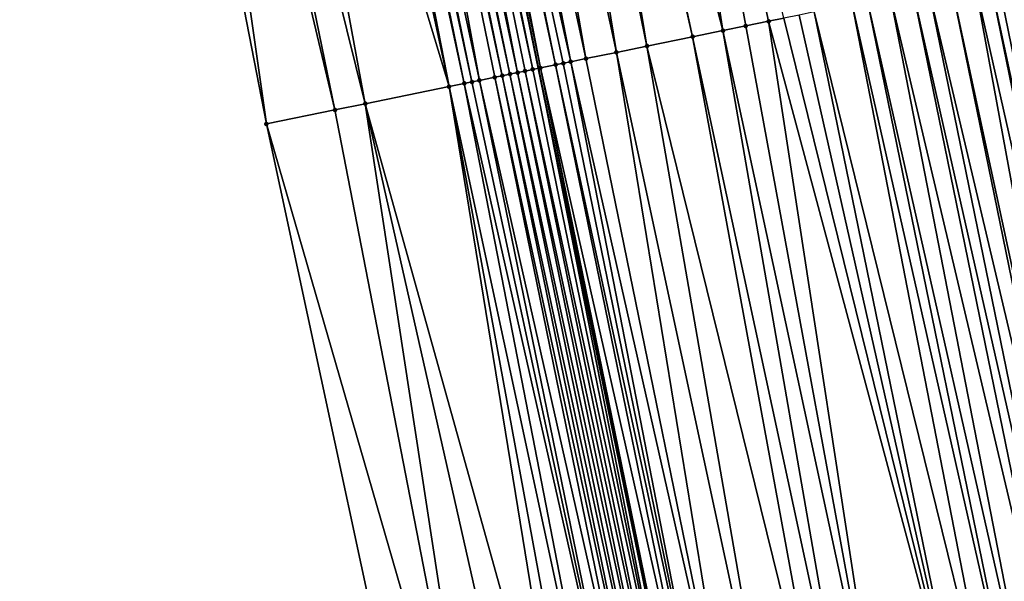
# Model space of a CAD drawing. Header units: feet. Extents: x 2004186 to 2014793, y 836912 to 864902.
# Tile 355 of 974: x 2010598 to 2010623, y 847059 to 847074. Entities that reach past the tile are written whole.
import ezdxf

# ---------------------------------------------------------------- set-up
doc = ezdxf.new("R2010")
doc.units = ezdxf.units.FT
doc.header["$LTSCALE"] = 100
doc.header["$MEASUREMENT"] = 0
for name, color, linetype, lineweight in [('EP_Travel Lane', 5, 'Continuous', 40), ('Road Shots', 4, 'Continuous', 200), ('Road X-Section', 30, 'Continuous', 13)]:
    doc.layers.add(name, color=color, linetype=linetype, lineweight=lineweight)
doc.layers.add('I-77 SB_MM21-27-Surface-Border', color=7, linetype='Continuous')
doc.layers.add('I-77 SB_MM21-27-Surface-TIN', color=7, linetype='Continuous')

msp = doc.modelspace()

# ---------------------------------------------------------------- linework, layer by layer
at = {"layer": 'EP_Travel Lane'}
msp.add_polyline3d([(2010630.685063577, 846974.7646020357, 433.9494990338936), (2010626.999623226, 846994.4221213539, 433.9498742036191), (2010623.37290923, 847013.7085163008, 433.9473500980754), (2010619.35586834, 847033.300953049, 433.9607344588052), (2010615.338828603, 847052.893384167, 433.9372377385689), (2010611.321789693, 847072.4858112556, 433.8909326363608), (2010607.341284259, 847091.833547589, 433.8868535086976), (2010603.135315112, 847111.386270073, 433.8458970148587), (2010598.929344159, 847130.9390009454, 433.8186552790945), (2010594.723369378, 847150.4917496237, 433.8204851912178), (2010590.543717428, 847169.7928133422, 433.7994783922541), (2010586.116001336, 847189.2965723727, 433.781012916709), (2010581.688313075, 847208.8002088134, 433.7128112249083), (2010577.26060242, 847228.3039439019, 433.6845438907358), (2010572.869440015, 847247.436006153, 433.6395394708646), (2010568.141492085, 847266.8691364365, 433.6038975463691), (2010563.413541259, 847286.3022786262, 433.5727281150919)], dxfattribs=at)
at = {"layer": 'I-77 SB_MM21-27-Surface-Border', "color": 3, "linetype": 'ByBlock', "lineweight": -2}
msp.add_polyline3d([(2010623.863398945, 846973.4784115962, 433.6356946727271), (2010621.729653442, 846993.4284968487, 433.7041223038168), (2010615.948641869, 847012.1900950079, 433.628943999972), (2010612.529134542, 847031.9047385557, 433.6583332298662), (2010608.521796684, 847051.4991520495, 433.6235450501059), (2010604.318515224, 847071.0534893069, 433.5741984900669), (2010600.557156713, 847090.3744989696, 433.5612475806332), (2010596.352529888, 847109.9275174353, 433.5317278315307), (2010592.147901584, 847129.480542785, 433.5134717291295), (2010587.94327389, 847149.0335652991, 433.4905857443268), (2010584.173862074, 847168.3541448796, 433.4992467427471), (2010580.160164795, 847187.9514106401, 433.4996007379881), (2010576.536649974, 847207.6367539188, 433.5000388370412), (2010572.522958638, 847227.2339933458, 433.4896062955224), (2010568.752507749, 847246.4408045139, 433.4700946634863), (2010564.444075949, 847265.9753165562, 433.4409948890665), (2010558.774834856, 847285.1808938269, 433.3625969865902)], dxfattribs=at)
at = {"layer": 'I-77 SB_MM21-27-Surface-TIN', "color": 128, "linetype": 'ByBlock', "lineweight": -2}
for points in [[(2010613.071023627, 847093.0658062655, 434.1231444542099), (2010611.115730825, 847092.6452946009, 434.0436753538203), (2010616.075149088, 847073.4579768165, 434.1070035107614)], [(2010613.071023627, 847093.0658062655, 434.1231444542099), (2010617.250812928, 847073.6984233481, 434.1462382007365), (2010617.642700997, 847073.7785715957, 434.1555411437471)], [(2010613.071023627, 847093.0658062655, 434.1231444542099), (2010616.662980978, 847073.5782002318, 434.127567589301), (2010617.250812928, 847073.6984233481, 434.1462382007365)], [(2010613.071023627, 847093.0658062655, 434.1231444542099), (2010616.075149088, 847073.4579768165, 434.1070035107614), (2010616.662980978, 847073.5782002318, 434.127567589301)], [(2010610.920201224, 847092.6032449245, 434.0381611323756), (2010610.138083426, 847092.4350434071, 434.0115141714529), (2010614.115709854, 847073.057230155, 434.026158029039)], [(2010611.115730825, 847092.6452946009, 434.0436753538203), (2010610.920201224, 847092.6032449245, 434.0381611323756), (2010615.291373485, 847073.2976777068, 434.0718490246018)], [(2010610.920201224, 847092.6032449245, 434.0381611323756), (2010614.115709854, 847073.057230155, 434.026158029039), (2010615.291373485, 847073.2976777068, 434.0718490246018)], [(2010611.115730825, 847092.6452946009, 434.0436753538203), (2010615.291373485, 847073.2976777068, 434.0718490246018), (2010616.075149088, 847073.4579768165, 434.1070035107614)], [(2010610.138083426, 847092.4350434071, 434.0115141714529), (2010609.160436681, 847092.2247891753, 433.9743927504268), (2010613.331934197, 847072.8969313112, 433.9926852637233)], [(2010610.138083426, 847092.4350434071, 434.0115141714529), (2010613.331934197, 847072.8969313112, 433.9926852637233), (2010614.115709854, 847073.057230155, 434.026158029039)], [(2010608.37831816, 847092.0565910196, 433.9532341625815), (2010607.791730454, 847091.9304368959, 433.9283741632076), (2010612.15627053, 847072.6564839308, 433.9480788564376)], [(2010609.160436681, 847092.2247891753, 433.9743927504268), (2010608.37831816, 847092.0565910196, 433.9532341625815), (2010612.548158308, 847072.7366335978, 433.966365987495)], [(2010608.37831816, 847092.0565910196, 433.9532341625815), (2010612.15627053, 847072.6564839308, 433.9480788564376), (2010612.548158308, 847072.7366335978, 433.966365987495)], [(2010609.160436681, 847092.2247891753, 433.9743927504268), (2010612.548158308, 847072.7366335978, 433.966365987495), (2010613.331934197, 847072.8969313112, 433.9926852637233)], [(2010607.205146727, 847091.8042642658, 433.8732988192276), (2010607.009617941, 847091.7622107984, 433.8615954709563), (2010611.176551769, 847072.4561064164, 433.8811757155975)], [(2010607.205146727, 847091.8042642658, 433.8732988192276), (2010611.321789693, 847072.4858112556, 433.8909326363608), (2010607.341284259, 847091.833547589, 433.8868535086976)], [(2010607.205146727, 847091.8042642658, 433.8732988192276), (2010611.176551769, 847072.4561064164, 433.8811757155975), (2010611.321789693, 847072.4858112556, 433.8909326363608)], [(2010607.596202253, 847091.8883807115, 433.9122347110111), (2010607.341284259, 847091.833547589, 433.8868535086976), (2010611.372495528, 847072.4961818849, 433.8943389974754)], [(2010611.372495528, 847072.4961818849, 433.8943389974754), (2010607.341284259, 847091.833547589, 433.8868535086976), (2010611.321789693, 847072.4858112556, 433.8909326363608)], [(2010607.791730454, 847091.9304368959, 433.9283741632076), (2010607.596202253, 847091.8883807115, 433.9122347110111), (2010611.764382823, 847072.5763339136, 433.9275744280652)], [(2010607.596202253, 847091.8883807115, 433.9122347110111), (2010611.372495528, 847072.4961818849, 433.8943389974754), (2010611.764382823, 847072.5763339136, 433.9275744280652)], [(2010607.791730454, 847091.9304368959, 433.9283741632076), (2010611.764382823, 847072.5763339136, 433.9275744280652), (2010611.960326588, 847072.6164093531, 433.9405541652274)], [(2010607.791730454, 847091.9304368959, 433.9283741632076), (2010611.960326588, 847072.6164093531, 433.9405541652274), (2010612.15627053, 847072.6564839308, 433.9480788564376)], [(2010606.227499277, 847091.5940133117, 433.8415287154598), (2010605.640913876, 847091.4678484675, 433.7991657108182), (2010609.804944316, 847072.1755836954, 433.824215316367)], [(2010606.423028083, 847091.6360666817, 433.8530738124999), (2010606.227499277, 847091.5940133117, 433.8415287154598), (2010610.392775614, 847072.2958100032, 433.8630864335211)], [(2010606.227499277, 847091.5940133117, 433.8415287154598), (2010610.196831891, 847072.2557343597, 433.8488164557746), (2010610.392775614, 847072.2958100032, 433.8630864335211)], [(2010606.227499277, 847091.5940133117, 433.8415287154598), (2010609.804944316, 847072.1755836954, 433.824215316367), (2010610.196831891, 847072.2557343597, 433.8488164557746)], [(2010606.618557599, 847091.6781167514, 433.859229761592), (2010606.423028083, 847091.6360666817, 433.8530738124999), (2010610.588719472, 847072.3358849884, 433.8731913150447)], [(2010606.423028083, 847091.6360666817, 433.8530738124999), (2010610.392775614, 847072.2958100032, 433.8630864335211), (2010610.588719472, 847072.3358849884, 433.8731913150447)], [(2010607.009617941, 847091.7622107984, 433.8615954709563), (2010606.618557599, 847091.6781167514, 433.859229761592), (2010610.784663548, 847072.375958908, 433.876550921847)], [(2010606.618557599, 847091.6781167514, 433.859229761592), (2010610.588719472, 847072.3358849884, 433.8731913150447), (2010610.784663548, 847072.375958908, 433.876550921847)], [(2010607.009617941, 847091.7622107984, 433.8615954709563), (2010610.980607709, 847072.4160324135, 433.8772898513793), (2010611.176551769, 847072.4561064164, 433.8811757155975)], [(2010607.009617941, 847091.7622107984, 433.8615954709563), (2010610.784663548, 847072.375958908, 433.876550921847), (2010610.980607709, 847072.4160324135, 433.8772898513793)], [(2010604.858796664, 847091.299644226, 433.7680708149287), (2010603.294564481, 847090.9632253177, 433.6888597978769), (2010609.021168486, 847072.0152856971, 433.7960941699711)], [(2010605.249855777, 847091.3837439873, 433.7797661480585), (2010604.858796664, 847091.299644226, 433.7680708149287), (2010609.021168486, 847072.0152856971, 433.7960941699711)], [(2010605.445385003, 847091.4257954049, 433.7881231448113), (2010605.249855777, 847091.3837439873, 433.7797661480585), (2010609.4130564, 847072.0954347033, 433.8102005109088)], [(2010605.249855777, 847091.3837439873, 433.7797661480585), (2010609.021168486, 847072.0152856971, 433.7960941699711), (2010609.4130564, 847072.0954347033, 433.8102005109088)], [(2010605.640913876, 847091.4678484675, 433.7991657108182), (2010605.445385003, 847091.4257954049, 433.7881231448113), (2010609.609000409, 847072.135508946, 433.815604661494)], [(2010605.445385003, 847091.4257954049, 433.7881231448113), (2010609.4130564, 847072.0954347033, 433.8102005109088), (2010609.609000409, 847072.135508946, 433.815604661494)], [(2010605.640913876, 847091.4678484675, 433.7991657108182), (2010609.609000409, 847072.135508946, 433.815604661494), (2010609.804944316, 847072.1755836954, 433.824215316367)], [(2010603.294564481, 847090.9632253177, 433.6888597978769), (2010602.121389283, 847090.710916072, 433.6375101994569), (2010606.865785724, 847071.5744624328, 433.6949046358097)], [(2010603.294564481, 847090.9632253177, 433.6888597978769), (2010606.865785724, 847071.5744624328, 433.6949046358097), (2010609.021168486, 847072.0152856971, 433.7960941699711)], [(2010601.534802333, 847090.5847584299, 433.6069053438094), (2010600.557156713, 847090.3744989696, 433.5612475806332), (2010604.318515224, 847071.0534893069, 433.5741984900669)], [(2010602.121389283, 847090.710916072, 433.6375101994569), (2010601.534802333, 847090.5847584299, 433.6069053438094), (2010606.082010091, 847071.4141634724, 433.6606940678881)], [(2010601.534802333, 847090.5847584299, 433.6069053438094), (2010604.318515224, 847071.0534893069, 433.5741984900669), (2010606.082010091, 847071.4141634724, 433.6606940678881)], [(2010602.121389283, 847090.710916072, 433.6375101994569), (2010606.082010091, 847071.4141634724, 433.6606940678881), (2010606.865785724, 847071.5744624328, 433.6949046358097)], [(2010622.933187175, 847074.8605863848, 434.3662529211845), (2010622.541298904, 847074.7804391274, 434.3632155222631), (2010626.940525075, 847055.2661726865, 434.397346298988)], [(2010623.129131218, 847074.9006604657, 434.3706333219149), (2010622.933187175, 847074.8605863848, 434.3662529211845), (2010627.136469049, 847055.3062471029, 434.4038618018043)], [(2010622.933187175, 847074.8605863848, 434.3662529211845), (2010626.940525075, 847055.2661726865, 434.397346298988), (2010627.136469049, 847055.3062471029, 434.4038618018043)], [(2010623.129131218, 847074.9006604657, 434.3706333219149), (2010627.136469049, 847055.3062471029, 434.4038618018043), (2010623.533227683, 847074.9833085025, 434.3981462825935)], [(2010621.953466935, 847074.6602160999, 434.3451082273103), (2010621.365635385, 847074.5399910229, 434.3140271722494), (2010625.96080462, 847055.0658034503, 434.3827818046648)], [(2010622.541298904, 847074.7804391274, 434.3632155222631), (2010621.953466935, 847074.6602160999, 434.3451082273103), (2010626.156748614, 847055.105877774, 434.3887112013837)], [(2010621.953466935, 847074.6602160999, 434.3451082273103), (2010625.96080462, 847055.0658034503, 434.3827818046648), (2010626.156748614, 847055.105877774, 434.3887112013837)], [(2010622.541298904, 847074.7804391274, 434.3632155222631), (2010626.156748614, 847055.105877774, 434.3887112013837), (2010626.940525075, 847055.2661726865, 434.397346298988)], [(2010620.385915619, 847074.3396184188, 434.2782035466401), (2010619.79808371, 847074.2193951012, 434.2582580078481), (2010624.197309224, 847054.7051318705, 434.3125487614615)], [(2010620.973747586, 847074.459841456, 434.2963734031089), (2010620.385915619, 847074.3396184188, 434.2782035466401), (2010624.981085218, 847054.865429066, 434.3356346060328)], [(2010620.385915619, 847074.3396184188, 434.2782035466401), (2010624.197309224, 847054.7051318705, 434.3125487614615), (2010624.981085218, 847054.865429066, 434.3356346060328)], [(2010621.365635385, 847074.5399910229, 434.3140271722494), (2010620.973747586, 847074.459841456, 434.2963734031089), (2010625.372973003, 847054.9455787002, 434.3537368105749)], [(2010620.973747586, 847074.459841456, 434.2963734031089), (2010624.981085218, 847054.865429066, 434.3356346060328), (2010625.372973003, 847054.9455787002, 434.3537368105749)], [(2010621.365635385, 847074.5399910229, 434.3140271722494), (2010625.372973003, 847054.9455787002, 434.3537368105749), (2010625.96080462, 847055.0658034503, 434.3827818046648)], [(2010619.40619587, 847074.1392457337, 434.2418662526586), (2010618.426476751, 847073.9388699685, 434.1860347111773), (2010623.217589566, 847054.5047587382, 434.2733251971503)], [(2010619.79808371, 847074.2193951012, 434.2582580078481), (2010619.40619587, 847074.1392457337, 434.2418662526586), (2010623.80542127, 847054.6249830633, 434.2996805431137)], [(2010619.40619587, 847074.1392457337, 434.2418662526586), (2010623.217589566, 847054.5047587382, 434.2733251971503), (2010623.80542127, 847054.6249830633, 434.2996805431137)], [(2010619.79808371, 847074.2193951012, 434.2582580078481), (2010623.80542127, 847054.6249830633, 434.2996805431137), (2010624.197309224, 847054.7051318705, 434.3125487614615)], [(2010618.03458896, 847073.8587203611, 434.1681241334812), (2010617.642700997, 847073.7785715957, 434.1555411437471), (2010622.433814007, 847054.3444594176, 434.2367873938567)], [(2010618.426476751, 847073.9388699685, 434.1860347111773), (2010618.03458896, 847073.8587203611, 434.1681241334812), (2010622.433814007, 847054.3444594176, 434.2367873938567)], [(2010618.426476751, 847073.9388699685, 434.1860347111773), (2010622.433814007, 847054.3444594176, 434.2367873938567), (2010623.217589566, 847054.5047587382, 434.2733251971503)], [(2010616.662980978, 847073.5782002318, 434.127567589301), (2010616.075149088, 847073.4579768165, 434.1070035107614), (2010620.278430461, 847053.903639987, 434.1597390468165)], [(2010617.250812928, 847073.6984233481, 434.1462382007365), (2010616.662980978, 847073.5782002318, 434.127567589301), (2010620.278430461, 847053.903639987, 434.1597390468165)], [(2010617.642700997, 847073.7785715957, 434.1555411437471), (2010617.250812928, 847073.6984233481, 434.1462382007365), (2010622.433814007, 847054.3444594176, 434.2367873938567)], [(2010617.250812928, 847073.6984233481, 434.1462382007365), (2010620.278430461, 847053.903639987, 434.1597390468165), (2010622.433814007, 847054.3444594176, 434.2367873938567)], [(2010615.291373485, 847073.2976777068, 434.0718490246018), (2010614.115709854, 847073.057230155, 434.026158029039), (2010618.906822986, 847053.62311738, 434.1034221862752)], [(2010616.075149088, 847073.4579768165, 434.1070035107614), (2010615.291373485, 847073.2976777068, 434.0718490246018), (2010619.494654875, 847053.7433407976, 434.1240337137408)], [(2010615.291373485, 847073.2976777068, 434.0718490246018), (2010618.906822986, 847053.62311738, 434.1034221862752), (2010619.494654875, 847053.7433407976, 434.1240337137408)], [(2010616.075149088, 847073.4579768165, 434.1070035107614), (2010619.494654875, 847053.7433407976, 434.1240337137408), (2010620.278430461, 847053.903639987, 434.1597390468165)], [(2010614.115709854, 847073.057230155, 434.026158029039), (2010613.331934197, 847072.8969313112, 433.9926852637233), (2010617.535215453, 847053.3425950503, 434.048860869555)], [(2010614.115709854, 847073.057230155, 434.026158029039), (2010617.535215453, 847053.3425950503, 434.048860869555), (2010618.906822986, 847053.62311738, 434.1034221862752)], [(2010613.331934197, 847072.8969313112, 433.9926852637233), (2010612.548158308, 847072.7366335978, 433.966365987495), (2010616.555495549, 847053.1422231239, 434.0172677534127)], [(2010613.331934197, 847072.8969313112, 433.9926852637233), (2010616.555495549, 847053.1422231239, 434.0172677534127), (2010617.535215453, 847053.3425950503, 434.048860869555)], [(2010611.764382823, 847072.5763339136, 433.9275744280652), (2010611.372495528, 847072.4961818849, 433.8943389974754), (2010615.77172018, 847052.9819228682, 433.9748141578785)], [(2010611.960326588, 847072.6164093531, 433.9405541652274), (2010611.764382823, 847072.5763339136, 433.9275744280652), (2010615.967663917, 847053.0219984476, 433.9886903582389)], [(2010611.764382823, 847072.5763339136, 433.9275744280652), (2010615.77172018, 847052.9819228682, 433.9748141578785), (2010615.967663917, 847053.0219984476, 433.9886903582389)], [(2010612.15627053, 847072.6564839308, 433.9480788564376), (2010611.960326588, 847072.6164093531, 433.9405541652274), (2010615.967663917, 847053.0219984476, 433.9886903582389)], [(2010612.548158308, 847072.7366335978, 433.966365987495), (2010612.15627053, 847072.6564839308, 433.9480788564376), (2010616.555495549, 847053.1422231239, 434.0172677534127)], [(2010612.15627053, 847072.6564839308, 433.9480788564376), (2010615.967663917, 847053.0219984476, 433.9886903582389), (2010616.555495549, 847053.1422231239, 434.0172677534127)], [(2010610.392775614, 847072.2958100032, 433.8630864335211), (2010610.196831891, 847072.2557343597, 433.8488164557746), (2010614.400112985, 847052.7013988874, 433.9098022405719)], [(2010610.588719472, 847072.3358849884, 433.8731913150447), (2010610.392775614, 847072.2958100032, 433.8630864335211), (2010614.596057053, 847052.7414728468, 433.9134253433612)], [(2010610.392775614, 847072.2958100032, 433.8630864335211), (2010614.400112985, 847052.7013988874, 433.9098022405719), (2010614.596057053, 847052.7414728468, 433.9134253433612)], [(2010610.784663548, 847072.375958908, 433.876550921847), (2010610.588719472, 847072.3358849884, 433.8731913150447), (2010614.792001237, 847052.7815462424, 433.9134789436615)], [(2010610.588719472, 847072.3358849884, 433.8731913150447), (2010614.596057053, 847052.7414728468, 433.9134253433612), (2010614.792001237, 847052.7815462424, 433.9134789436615)], [(2010610.980607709, 847072.4160324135, 433.8772898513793), (2010610.784663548, 847072.375958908, 433.876550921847), (2010614.987945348, 847052.821619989, 433.9157558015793)], [(2010610.784663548, 847072.375958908, 433.876550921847), (2010614.792001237, 847052.7815462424, 433.9134789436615), (2010614.987945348, 847052.821619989, 433.9157558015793)], [(2010611.176551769, 847072.4561064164, 433.8811757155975), (2010610.980607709, 847072.4160324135, 433.8772898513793), (2010615.183889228, 847052.8616948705, 433.9252143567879)], [(2010610.980607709, 847072.4160324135, 433.8772898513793), (2010614.987945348, 847052.821619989, 433.9157558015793), (2010615.183889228, 847052.8616948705, 433.9252143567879)], [(2010611.176551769, 847072.4561064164, 433.8811757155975), (2010615.183889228, 847052.8616948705, 433.9252143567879), (2010611.321789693, 847072.4858112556, 433.8909326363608)], [(2010611.372495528, 847072.4961818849, 433.8943389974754), (2010611.321789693, 847072.4858112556, 433.8909326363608), (2010615.338828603, 847052.893384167, 433.9372377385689)], [(2010615.183889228, 847052.8616948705, 433.9252143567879), (2010615.338828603, 847052.893384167, 433.9372377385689), (2010611.321789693, 847072.4858112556, 433.8909326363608)], [(2010611.372495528, 847072.4961818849, 433.8943389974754), (2010615.338828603, 847052.893384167, 433.9372377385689), (2010615.379832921, 847052.9017706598, 433.9404196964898)], [(2010611.372495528, 847072.4961818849, 433.8943389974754), (2010615.379832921, 847052.9017706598, 433.9404196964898), (2010615.77172018, 847052.9819228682, 433.9748141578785)], [(2010609.021168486, 847072.0152856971, 433.7960941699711), (2010606.865785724, 847071.5744624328, 433.6949046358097), (2010612.244730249, 847052.2605755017, 433.8077205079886)], [(2010609.4130564, 847072.0954347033, 433.8102005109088), (2010609.021168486, 847072.0152856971, 433.7960941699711), (2010613.2244499, 847052.4609486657, 433.8471457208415)], [(2010609.021168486, 847072.0152856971, 433.7960941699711), (2010612.636618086, 847052.3407248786, 433.8241945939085), (2010613.2244499, 847052.4609486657, 433.8471457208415)], [(2010609.021168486, 847072.0152856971, 433.7960941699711), (2010612.244730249, 847052.2605755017, 433.8077205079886), (2010612.636618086, 847052.3407248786, 433.8241945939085)], [(2010609.609000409, 847072.135508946, 433.815604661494), (2010609.4130564, 847072.0954347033, 433.8102005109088), (2010613.81228145, 847052.5811737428, 433.8782599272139)], [(2010609.4130564, 847072.0954347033, 433.8102005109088), (2010613.2244499, 847052.4609486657, 433.8471457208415), (2010613.81228145, 847052.5811737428, 433.8782599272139)], [(2010609.804944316, 847072.1755836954, 433.824215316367), (2010609.609000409, 847072.135508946, 433.815604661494), (2010613.81228145, 847052.5811737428, 433.8782599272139)], [(2010610.196831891, 847072.2557343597, 433.8488164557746), (2010609.804944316, 847072.1755836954, 433.824215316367), (2010614.204169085, 847052.6613241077, 433.9009875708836)], [(2010609.804944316, 847072.1755836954, 433.824215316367), (2010613.81228145, 847052.5811737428, 433.8782599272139), (2010614.204169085, 847052.6613241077, 433.9009875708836)], [(2010610.196831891, 847072.2557343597, 433.8488164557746), (2010614.204169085, 847052.6613241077, 433.9009875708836), (2010614.400112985, 847052.7013988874, 433.9098022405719)], [(2010606.865785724, 847071.5744624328, 433.6949046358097), (2010606.082010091, 847071.4141634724, 433.6606940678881), (2010609.89340378, 847051.7796765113, 433.6916023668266)], [(2010606.865785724, 847071.5744624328, 433.6949046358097), (2010609.89340378, 847051.7796765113, 433.6916023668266), (2010611.265011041, 847052.060200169, 433.7545696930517)], [(2010606.865785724, 847071.5744624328, 433.6949046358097), (2010611.265011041, 847052.060200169, 433.7545696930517), (2010612.244730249, 847052.2605755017, 433.8077205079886)], [(2010606.082010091, 847071.4141634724, 433.6606940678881), (2010604.318515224, 847071.0534893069, 433.5741984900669), (2010609.89340378, 847051.7796765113, 433.6916023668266)], [(2010604.318515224, 847071.0534893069, 433.5741984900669), (2010608.521796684, 847051.4991520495, 433.6235450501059), (2010609.89340378, 847051.7796765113, 433.6916023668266)]]:
    msp.add_3dface(points, dxfattribs=at)
at = {"layer": 'Road Shots', "lineweight": 100}
for p in [(2010616.662980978, 847073.5782002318, 434.127567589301), (2010617.250812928, 847073.6984233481, 434.1462382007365), (2010615.291373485, 847073.2976777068, 434.0718490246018), (2010616.075149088, 847073.4579768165, 434.1070035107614), (2010614.115709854, 847073.057230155, 434.026158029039), (2010613.331934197, 847072.8969313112, 433.9926852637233), (2010611.764382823, 847072.5763339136, 433.9275744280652), (2010611.960326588, 847072.6164093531, 433.9405541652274), (2010612.15627053, 847072.6564839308, 433.9480788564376), (2010612.548158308, 847072.7366335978, 433.966365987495), (2010610.392775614, 847072.2958100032, 433.8630864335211), (2010610.588719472, 847072.3358849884, 433.8731913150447), (2010610.784663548, 847072.375958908, 433.876550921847), (2010610.980607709, 847072.4160324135, 433.8772898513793), (2010611.176551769, 847072.4561064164, 433.8811757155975), (2010611.372495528, 847072.4961818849, 433.8943389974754), (2010609.021168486, 847072.0152856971, 433.7960941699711), (2010609.4130564, 847072.0954347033, 433.8102005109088), (2010609.609000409, 847072.135508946, 433.815604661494), (2010609.804944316, 847072.1755836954, 433.824215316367), (2010610.196831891, 847072.2557343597, 433.8488164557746), (2010606.865785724, 847071.5744624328, 433.6949046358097), (2010606.082010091, 847071.4141634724, 433.6606940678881), (2010604.318515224, 847071.0534893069, 433.5741984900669)]:
    msp.add_point(p, dxfattribs=at)
at = {"layer": 'Road X-Section', "extrusion": (0.2003669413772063, -0.9797209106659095, 0.0001612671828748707), "elevation": -427034.5163812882, "flags": 128}
msp.add_lwpolyline([(2139556.157863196, 502.4408584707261), (2139557.957863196, 502.5273540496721), (2139558.757863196, 502.5615646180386), (2139560.957863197, 502.6627541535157), (2139561.357863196, 502.6768604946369), (2139561.557863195, 502.6822646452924), (2139561.757863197, 502.6908753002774), (2139562.157863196, 502.7154764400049), (2139562.357863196, 502.729746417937), (2139562.557863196, 502.7398512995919), (2139562.757863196, 502.7432109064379), (2139562.957863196, 502.7439498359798), (2139563.157863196, 502.7478357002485), (2139563.357863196, 502.7609989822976), (2139563.757863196, 502.7942344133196), (2139563.957863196, 502.8072141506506), (2139564.157863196, 502.8147388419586), (2139564.557863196, 502.8330259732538), (2139565.357863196, 502.8593452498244), (2139566.157863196, 502.8928180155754), (2139567.357863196, 502.9385090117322), (2139568.157863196, 502.973663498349), (2139568.757863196, 502.994227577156), (2139569.357863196, 503.0128981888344), (2139569.757863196, 503.022201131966), (2139570.157863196, 503.0347841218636), (2139570.557863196, 503.0526946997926), (2139571.557863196, 503.1085262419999), (2139571.957863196, 503.1249179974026), (2139572.557863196, 503.144863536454), (2139573.157863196, 503.163033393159), (2139573.557863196, 503.1806871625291), (2139574.157863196, 503.2117682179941), (2139574.757863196, 503.2298755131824), (2139575.157863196, 503.2329129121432), (2139575.357863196, 503.2372933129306), (2139575.957863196, 503.2773158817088), (2139576.157863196, 503.2883703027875), (2139576.357863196, 503.29709923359), (2139577.157863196, 503.3214213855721), (2139577.757863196, 503.3455167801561), (2139578.957863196, 503.3929102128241), (2139579.757863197, 503.4180048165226), (2139580.357863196, 503.4352744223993), (2139581.157863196, 503.4641622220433), (2139581.957863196, 503.4919211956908), (2139582.557863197, 503.5107837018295), (2139583.957863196, 503.5608704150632), (2139584.957863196, 503.6016366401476), (2139585.757863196, 503.6429816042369), (2139586.357863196, 503.6670371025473), (2139586.957863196, 503.6842335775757), (2139587.357863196, 503.6952168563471), (2139588.557863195, 503.7391082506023), (2139589.557863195, 503.7733933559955), (2139591.157863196, 503.8346686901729), (2139592.357863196, 503.8833632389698), (2139593.757863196, 503.9375809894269), (2139594.357863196, 503.9620025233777), (2139594.957863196, 503.9824232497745), (2139595.157863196, 503.9907784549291), (2139595.957863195, 504.0180176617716), (2139597.157863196, 504.0653461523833), (2139598.157863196, 504.0956736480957), (2139598.557863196, 504.1039432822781), (2139599.157863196, 504.1244211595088), (2139599.357863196, 504.1285075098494), (2139599.557863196, 504.1420540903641), (2139599.957863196, 504.1890099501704), (2139600.157863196, 504.2058034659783), (2139600.357863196, 504.2129669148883), (2139600.957863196, 504.2219871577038), (2139601.157863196, 504.2268071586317), (2139601.557863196, 504.2421833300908), (2139601.757863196, 504.2514328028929), (2139601.957863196, 504.2647831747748), (2139602.157863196, 504.2739624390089), (2139602.957863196, 504.2999421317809), (2139603.557863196, 504.3178122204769), (2139604.157863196, 504.3387310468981), (2139604.357863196, 504.3436401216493), (2139604.957863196, 504.3655079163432), (2139605.757863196, 504.3896653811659), (2139606.757863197, 504.4251841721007), (2139607.157863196, 504.4385631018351)], dxfattribs=at)
at = {"layer": 'Road X-Section', "extrusion": (0.2003669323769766, -0.979720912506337, 0.0001612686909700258), "elevation": -427014.5360357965, "flags": 128}
msp.add_lwpolyline([(2139556.353940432, 502.4876268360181), (2139557.753940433, 502.5556841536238), (2139559.153940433, 502.6186514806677), (2139560.153940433, 502.6718022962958), (2139560.553940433, 502.6882763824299), (2139561.153940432, 502.7112275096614), (2139561.753940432, 502.7423417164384), (2139562.153940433, 502.7650693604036), (2139562.353940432, 502.7738840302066), (2139562.553940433, 502.7775071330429), (2139562.753940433, 502.777560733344), (2139562.953940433, 502.7798375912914), (2139563.153940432, 502.789296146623), (2139563.353940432, 502.8045014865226), (2139563.753940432, 502.8388959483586), (2139563.953940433, 502.8527721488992), (2139564.553940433, 502.8813495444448), (2139565.553940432, 502.9129426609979), (2139566.953940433, 502.9675039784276), (2139567.553940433, 502.9881155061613), (2139568.353940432, 503.0238208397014), (2139570.553940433, 503.1008691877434), (2139571.353940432, 503.137406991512), (2139571.953940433, 503.1637623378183), (2139572.353940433, 503.1766305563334), (2139573.153940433, 503.1997164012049), (2139573.553940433, 503.2178186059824), (2139574.153940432, 503.24686360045), (2139574.353940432, 503.252792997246), (2139575.153940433, 503.2614280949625), (2139575.353940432, 503.2679435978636), (2139576.353940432, 503.3172846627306), (2139576.553940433, 503.3249772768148), (2139577.553940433, 503.3522772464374), (2139578.953940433, 503.4018034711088), (2139579.553940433, 503.4175281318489), (2139579.953940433, 503.4272204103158), (2139581.553940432, 503.4879871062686), (2139583.153940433, 503.5441604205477), (2139584.153940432, 503.5791991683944), (2139584.953940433, 503.6121277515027), (2139585.753940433, 503.6465007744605), (2139586.553940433, 503.6735203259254), (2139587.353940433, 503.6919751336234), (2139587.953940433, 503.7144047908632), (2139588.553940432, 503.7401883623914), (2139589.753940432, 503.7856468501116), (2139590.353940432, 503.8045121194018), (2139591.353940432, 503.8431310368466), (2139592.153940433, 503.8792062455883), (2139592.953940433, 503.9116248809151), (2139594.353940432, 503.9627110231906), (2139595.753940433, 504.0055907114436), (2139596.953940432, 504.0550056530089), (2139597.753940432, 504.0830805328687), (2139599.353940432, 504.1194452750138), (2139599.553940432, 504.1311415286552), (2139599.753940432, 504.1491029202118), (2139599.953940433, 504.1696364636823), (2139600.153940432, 504.1878700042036), (2139600.353940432, 504.1978640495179), (2139600.953940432, 504.2078387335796), (2139601.353940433, 504.2219062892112), (2139601.753940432, 504.2419832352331), (2139602.153940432, 504.2656274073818), (2139603.153940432, 504.2973383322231), (2139603.553940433, 504.3078193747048), (2139604.753940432, 504.3501333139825), (2139605.753940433, 504.3840823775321), (2139606.953940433, 504.4245591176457)], dxfattribs=at)

doc.saveas('drawing.dxf')
